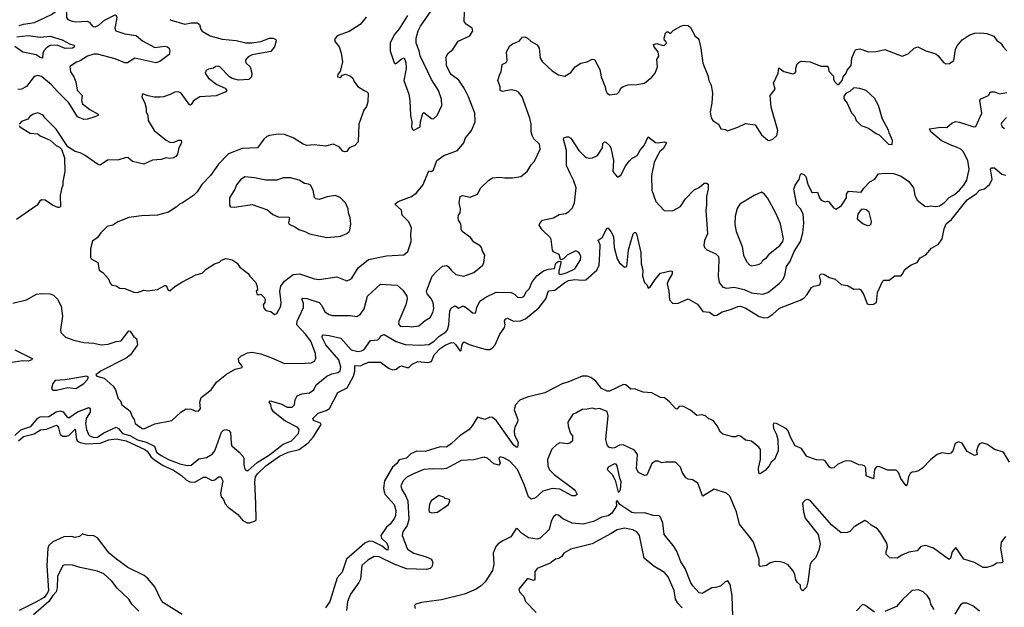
# Model space of a CAD drawing. Extents: x 1678759 to 1859541, y 384609 to 522867.
# Tile 394 of 466: x 1787910 to 1795814, y 449490 to 454204. Entities that reach past the tile are written whole.
import ezdxf

# ---------------------------------------------------------------- set-up
doc = ezdxf.new("R2010")
doc.units = 0

msp = doc.modelspace()

# ---------------------------------------------------------------- linework, layer by layer
at = {"layer": '0CON20XD'}
for points in [[(1791023.9, 454236.1), (1790955, 454130), (1790915, 454083.3), (1790884, 454014), (1790882.9, 453955), (1790915, 453856.7), (1790925, 453850.8), (1790935, 453854.3), (1790975, 453889.2), (1790995, 453897.5), (1791009.7, 453859.7), (1791011.5, 453811.5), (1790994.4, 453715), (1791032.5, 453605), (1791040.8, 453555), (1791046, 453435), (1791058, 453385), (1791054.3, 453345), (1791063.9, 453323.9), (1791075, 453316.7), (1791125, 453343.8), (1791127.9, 453385), (1791146.1, 453453.9), (1791155, 453460), (1791215, 453412), (1791225, 453408), (1791235, 453412), (1791260, 453435), (1791298.6, 453515), (1791296.9, 453565), (1791272.9, 453635), (1791215, 453723.8), (1791124.4, 453915), (1791115.8, 453955), (1791091.4, 454015), (1791092.5, 454055), (1791109.2, 454115), (1791127.6, 454152.4), (1791255, 454336.7)], [(1787905, 454156.5), (1787941.5, 454168.5), (1788028.7, 454181.3), (1788165, 454245.3), (1788275, 454326), (1788283.3, 454305), (1788285, 454221.2), (1788296.4, 454206.4), (1788330.7, 454190.7), (1788355, 454185.8), (1788452.7, 454192.7), (1788468.8, 454185), (1788497.7, 454147.7), (1788515, 454145.7), (1788545, 454160), (1788590.5, 454199.5), (1788675, 454242.5), (1788685, 454236.2), (1788688.5, 454225), (1788682.1, 454175)], [(1790690.8, 454225), (1790644.3, 454165.7), (1790555, 454110), (1790457.5, 454075), (1790437.5, 454045), (1790443.3, 454025), (1790473.3, 453985), (1790489.2, 453935), (1790500, 453865), (1790481.7, 453788.3), (1790463.3, 453766.7), (1790460, 453745), (1790485, 453740), (1790501.7, 453758.3), (1790525, 453767.5), (1790565, 453750), (1790583.3, 453735), (1790595, 453707.5), (1790625, 453666.7), (1790675, 453636), (1790695, 453628), (1790706.7, 453615), (1790704, 453545), (1790695, 453507.5), (1790673.2, 453476.8), (1790632, 453365), (1790626.2, 453225), (1790600, 453195), (1790553.6, 453176.4), (1790535, 453146.7), (1790516.4, 453143.6), (1790505, 453148.8), (1790473.3, 453185), (1790425, 453204.2), (1790365, 453189.2), (1790275, 453200.8), (1790215, 453195.7), (1790185.4, 453205.4), (1790106.3, 453256.3), (1790035, 453282), (1789985, 453285.8), (1789915, 453273.8), (1789894.2, 453265.8), (1789868.8, 453245), (1789817.5, 453175), (1789695, 453170), (1789585, 453128), (1789506.3, 453043.7), (1789440.6, 452955), (1789370.7, 452880.7), (1789335, 452822.9), (1789305, 452792.9), (1789216.6, 452733.4), (1789193.8, 452725), (1789165, 452698.8), (1789105, 452660), (1789015, 452634.4), (1788888.8, 452631.2), (1788785, 452617.5), (1788698.3, 452581.7), (1788657.5, 452555), (1788612.5, 452545), (1788560, 452495), (1788535, 452457.5), (1788495, 452427.5), (1788477.5, 452365), (1788477.5, 452295), (1788482.5, 452285), (1788537.5, 452255), (1788548.8, 452195), (1788576, 452176), (1788622.5, 452125), (1788635, 452090), (1788650, 452075), (1788685, 452067.5), (1788715, 452048.8), (1788755, 452046.2), (1788825, 452017.5), (1788855, 452014), (1788905, 452033.8), (1788935, 452028.8), (1789015, 452038.8), (1789075, 452071.2), (1789085, 452071.2), (1789101.2, 452035), (1789115, 452028.8), (1789155, 452063.8), (1789211.9, 452098.1), (1789325, 452156.2), (1789375, 452171.2), (1789407.7, 452202.3), (1789472.5, 452245), (1789515, 452257.5), (1789530, 452275), (1789565, 452286.7), (1789616.4, 452276.4), (1789655, 452250), (1789678.3, 452218.3), (1789745, 452166.7), (1789757.5, 452145), (1789806.1, 452096.1), (1789817, 452063), (1789817.5, 452035), (1789807.5, 452025), (1789812.5, 452005), (1789825, 451997.5), (1789845, 452002.5), (1789872.5, 451975), (1789879.3, 451959.3), (1789876.7, 451935), (1789863.3, 451915), (1789869.3, 451889.3), (1789885, 451870), (1789925, 451863.8), (1789955, 451837.5), (1789975, 451846.7), (1790005.4, 451904.6), (1790009.1, 451935), (1789998.9, 452025), (1790006.5, 452065), (1790035, 452107.1), (1790105, 452160.4), (1790155, 452165.4), (1790276.7, 452125), (1790315, 452118.8), (1790455, 452140), (1790535, 452110), (1790561.3, 452118.7), (1790575, 452130.8), (1790627, 452213), (1790710.8, 452279.1), (1790855, 452309.2), (1790993.8, 452316.2), (1791026.7, 452345), (1791052, 452425), (1791050, 452485), (1791056, 452535), (1791035, 452581.2), (1790981.2, 452635), (1790973.8, 452675), (1790922.5, 452725), (1790947.5, 452745), (1791053.8, 452785), (1791095.8, 452815), (1791145, 452876.2), (1791195, 452990), (1791215, 452986.2), (1791230.9, 452999.1), (1791257.5, 453075), (1791315.8, 453114.2), (1791423.3, 453155), (1791475.5, 453214.5), (1791488, 453255), (1791505, 453273.8), (1791536, 453315), (1791567, 453383), (1791564.2, 453454.2), (1791512.5, 453585), (1791477.5, 453655), (1791435, 453717.8), (1791374.8, 453764.8), (1791358.8, 453785), (1791336.9, 453836.9), (1791334.6, 453905.4), (1791350, 453935), (1791386, 453965), (1791429.4, 454030.6), (1791523.3, 454075), (1791547.5, 454115), (1791541.2, 454135), (1791495, 454166.9), (1791478, 454188), (1791480, 454265)], [(1789116.7, 454205), (1789125, 454198.8), (1789235, 454168.5), (1789285, 454178.5), (1789337.4, 454177.4), (1789351.9, 454165), (1789363.3, 454125), (1789375, 454111.9), (1789440, 454075), (1789535, 454046.8), (1789646.7, 454036.7), (1789725, 454018.2), (1789773.1, 454016.9), (1789845, 454027.9), (1789914.2, 454054.2), (1789945.7, 454055.7), (1789965.9, 454045.9), (1789968.8, 454035), (1789954.2, 453985.8), (1789925, 453947.5), (1789775, 453922.7), (1789743.9, 453906.1), (1789726, 453885), (1789721.2, 453875), (1789726.4, 453856.4), (1789760, 453825), (1789774.2, 453775), (1789770, 453745), (1789750, 453725), (1789667.3, 453717.3), (1789615, 453731.4), (1789593.8, 453745), (1789517.5, 453825), (1789505, 453830), (1789485, 453827.5), (1789465.8, 453814.2), (1789424.3, 453805.7), (1789406.7, 453795), (1789400, 453775), (1789425, 453733.8), (1789492.6, 453682.6), (1789560, 453655), (1789573.3, 453635), (1789565.6, 453624.4), (1789486.2, 453593.8), (1789355, 453585.7), (1789305, 453552.5), (1789285, 453522.5), (1789275, 453517.5), (1789206.2, 453615), (1789185, 453626.2), (1789155, 453622), (1789117.6, 453602.4), (1789065, 453585.5), (1789036.7, 453583.3), (1788993, 453583), (1788941.7, 453591.7), (1788895, 453610), (1788890, 453585), (1788913.3, 453535), (1788923.8, 453495), (1788923.8, 453465), (1788938, 453435), (1788940, 453395), (1788989.2, 453315), (1789085, 453236), (1789115, 453222), (1789145, 453218.8), (1789185, 453237.5), (1789206.4, 453236.4), (1789208.8, 453215), (1789188, 453175), (1789175.8, 453124.2), (1789163.3, 453105), (1789145, 453094.2), (1789115, 453090), (1789085, 453096.7), (1789045, 453082.5), (1788975, 453075.8), (1788905, 453044.3), (1788816.1, 453066.1), (1788777, 453097), (1788756.4, 453096.4), (1788705, 453080), (1788615, 453076.7), (1788555, 453036.2), (1788535, 453044.2), (1788436, 453115), (1788395, 453135.7), (1788355.8, 453145.8), (1788296.7, 453185), (1788203.8, 453325)], [(1787855, 451928.2), (1787965, 451955.6), (1788045, 452000.6), (1788085, 452006.5), (1788155, 452005.7), (1788181.2, 451995), (1788212.7, 451962.7), (1788241.4, 451905), (1788253.8, 451826.2), (1788236.7, 451715), (1788240, 451695), (1788277.3, 451657.3), (1788345, 451632.9), (1788425.8, 451614.2), (1788505, 451607.5), (1788565, 451594.4), (1788619.8, 451600.2), (1788685, 451622), (1788723.6, 451626.4), (1788785, 451707.5), (1788796.2, 451705), (1788825, 451660), (1788847.3, 451647.3), (1788854.2, 451595), (1788800, 451515), (1788765, 451489.4), (1788563, 451387), (1788520, 451355), (1788530, 451345), (1788586.6, 451326.6), (1788659.4, 451265), (1788678.1, 451235), (1788700.8, 451165), (1788718, 451145), (1788730.8, 451115), (1788793.1, 451065), (1788815.7, 451015), (1788830, 450995), (1788835.7, 450965), (1788893.4, 450923.4), (1788905, 450921.4), (1788995, 450962.3), (1789131.7, 450988.3), (1789204.2, 451055.8), (1789245, 451082), (1789285, 451078.8), (1789325, 451064), (1789347.5, 451065), (1789360, 451085), (1789355.6, 451135), (1789367.6, 451172.4), (1789448, 451235), (1789490.8, 451295), (1789570.2, 451359.8), (1789639.7, 451400.3), (1789696.4, 451413.6), (1789696.7, 451425), (1789669.7, 451459.7), (1789666, 451485), (1789686.2, 451505), (1789738.7, 451531.3), (1789775, 451536.5), (1789845, 451522), (1789925, 451494.6), (1790035, 451446.2), (1790205, 451446.9), (1790249.4, 451450.6), (1790275.4, 451464.6), (1790286.5, 451485), (1790285.4, 451525), (1790248.1, 451625), (1790205, 451682.1), (1790135.9, 451755.9), (1790137.5, 451785), (1790187.1, 451895), (1790187.8, 451927.8), (1790174.2, 451965), (1790179.5, 451970.5), (1790215, 451967.7), (1790313.6, 451933.6), (1790335, 451911.2), (1790358.7, 451858.7), (1790395, 451837.8), (1790421.7, 451831.7), (1790565, 451829.6), (1790615, 451823.3), (1790645, 451841.9), (1790675.8, 451884.2), (1790702.5, 451985), (1790805, 452082.5), (1790940, 452075), (1790985, 452033.3), (1791016.9, 451985), (1791021.1, 451965), (1791008.9, 451915), (1790952.7, 451785), (1790950.6, 451765), (1790965, 451746), (1790981.2, 451741.2), (1791025, 451743.8), (1791055, 451738.5), (1791115, 451748), (1791165, 451790.8), (1791203.8, 451815), (1791227.1, 451855), (1791234.2, 451885.8), (1791229.2, 451935), (1791210.7, 451970.7), (1791181.4, 452005), (1791174.3, 452025), (1791220.8, 452145), (1791255, 452182.9), (1791305, 452226), (1791335, 452230.8), (1791348.6, 452225), (1791373.2, 452193.2), (1791410.3, 452160.3), (1791476.4, 452146.4), (1791556.7, 452175), (1791626.7, 452235), (1791636.7, 452255), (1791644, 452315), (1791625, 452347.5), (1791618, 452375), (1791605, 452390), (1791555, 452418.8), (1791530, 452455), (1791462.5, 452505), (1791453.6, 452523.6), (1791453.6, 452543.6), (1791452, 452565), (1791432.5, 452595), (1791428.8, 452615), (1791432, 452635), (1791446.2, 452655), (1791448, 452685), (1791438, 452735), (1791446.2, 452785), (1791465, 452794.3), (1791525, 452780), (1791585, 452803.8), (1791611.2, 452855), (1791675, 452916.2), (1791705, 452936.2), (1791765, 452940.8), (1791805, 452934), (1791865, 452934), (1791932.5, 452945), (1791983.3, 452985), (1792015, 453040), (1792041.2, 453068.8), (1792089.2, 453165), (1792082.5, 453205), (1792038.3, 453248.3), (1792022.7, 453275), (1792015.3, 453305), (1792015.4, 453365), (1792004, 453414), (1791944.6, 453585), (1791915, 453623.3), (1791895, 453632.5), (1791855, 453640), (1791785, 453626.7), (1791767.5, 453635), (1791766.1, 453666.1), (1791748.8, 453715), (1791765, 453767.5), (1791774.1, 453785.9), (1791784, 453845), (1791815, 453861.2), (1791824, 453875), (1791817.8, 453945), (1791845, 453993.3), (1791865, 454010), (1791919.7, 454030.3), (1791945, 454062.5), (1791963.9, 454066.1), (1791985, 454056), (1792015, 454028.8), (1792063.2, 454003.2), (1792079.2, 453975), (1792089.2, 453895), (1792105.5, 453865.5), (1792185, 453792.9), (1792235, 453762.5), (1792285, 453750), (1792335, 453780), (1792368.8, 453825), (1792415, 453856.2), (1792465, 453866.7), (1792505, 453886.7), (1792523.6, 453883.6), (1792566.9, 453805), (1792576.9, 453745), (1792610, 453665), (1792615.7, 453635), (1792625.5, 453615.5), (1792645, 453600), (1792705, 453608.9), (1792721.9, 453625), (1792736.6, 453653.4), (1792755, 453668.6), (1792795, 453680), (1792865, 453682.5), (1792924.3, 453695.7), (1792985, 453743.3), (1793010, 453775), (1793030, 453825), (1793024, 453885), (1793039.3, 453910.7), (1793036, 453945), (1793003.8, 453985), (1792997.5, 454005), (1793025, 454013.8), (1793075, 453996.7), (1793085, 454000), (1793102.5, 454015), (1793100, 454025), (1793086.4, 454036.4), (1793083.3, 454055), (1793093.8, 454095), (1793105, 454107.5), (1793115, 454107.5), (1793135, 454092.5), (1793155, 454117.5), (1793218.3, 454151.7), (1793245, 454160), (1793275, 454157.5), (1793295, 454140), (1793332.7, 454072.7), (1793355, 454056.7), (1793361.2, 454045), (1793378.6, 453975), (1793394.2, 453855), (1793434.3, 453755), (1793440.8, 453715), (1793459.7, 453679.7), (1793470.8, 453615), (1793465.8, 453534.2), (1793452.5, 453465), (1793460, 453415), (1793474.1, 453394.1), (1793522.7, 453362.7), (1793537, 453327), (1793575, 453322.5), (1793592.3, 453312.3), (1793675, 453340.8), (1793735, 453370.8), (1793815, 453361.2), (1793865, 453281.2), (1793915, 453236.7), (1793930, 453235), (1793955, 453246.2), (1793988.6, 453275), (1793995.6, 453315), (1793942.1, 453502.1), (1793933.3, 453595), (1793973.3, 453645), (1793961.2, 453695), (1793999.2, 453775), (1794003.9, 453816.1), (1794045, 453788), (1794115, 453768.8), (1794132.5, 453775), (1794140, 453785), (1794141.2, 453815), (1794151.7, 453848.3), (1794166.2, 453863.8), (1794185, 453870), (1794255, 453866.7), (1794340.7, 453830.7), (1794391.7, 453831.7), (1794400, 453825), (1794405, 453790), (1794441.7, 453751.7), (1794443.3, 453725), (1794453.3, 453705), (1794475, 453682.5), (1794485, 453682.5), (1794513.3, 453715), (1794520, 453745), (1794543.3, 453775), (1794551.7, 453798.3), (1794583.9, 453836.1), (1794591.2, 453895), (1794613.3, 453955), (1794625, 453965.8), (1794655, 453968.6), (1794725, 453946.2), (1794785, 453948.1), (1794855, 453964.2), (1794995, 453910), (1795041.2, 453928.8), (1795091.2, 453975), (1795120, 453985), (1795185, 453952.5), (1795265, 453930), (1795284, 453915), (1795325, 453860), (1795345, 453850), (1795375, 453851.2), (1795408, 453875), (1795421.4, 453965), (1795435.7, 453995), (1795475, 454040.8), (1795531.7, 454078.3), (1795573.8, 454096.2), (1795625, 454099.4), (1795675, 454092.5), (1795730.5, 454070.5), (1795755, 454036.7), (1795785.9, 454015.9), (1795803.8, 453985), (1795833, 453953)], [(1788682.1, 454175), (1788672.7, 454135), (1788682.5, 454115), (1788755, 454090.3), (1788845, 454077.1), (1788894.6, 454034.6), (1788995, 453980.9), (1789075, 453990), (1789095, 453986.7), (1789108.6, 453975), (1789116.2, 453955), (1789110, 453925), (1789035, 453867.5), (1789003, 453857), (1788835, 453896.2), (1788775, 453856.9), (1788755, 453856.5), (1788675, 453888.8), (1788535, 453925.9), (1788505, 453926.6), (1788455, 453911.5), (1788395, 453873.6), (1788365, 453863.3), (1788313, 453827), (1788318.6, 453785), (1788344.6, 453744.6), (1788360, 453705), (1788372.2, 453637.8), (1788412.5, 453595), (1788404.7, 453555), (1788415, 453528.9), (1788472.4, 453482.4), (1788540, 453445), (1788540, 453435), (1788514, 453425), (1788455, 453405.5), (1788425, 453403.3), (1788375, 453425.6), (1788305, 453537.1), (1788209.4, 453629.4), (1788165, 453680.7), (1788085, 453747.5), (1788055, 453755.4), (1788025, 453747.8), (1787965, 453668.2), (1787925, 453646.7), (1787895, 453644.3)], [(1787886.6, 454066.6), (1787977.6, 454077.6), (1788075, 454063.2), (1788155, 454071.2), (1788251.2, 454041.2), (1788310.6, 454010.6), (1788345, 454000), (1788350, 453995), (1788347.1, 453982.9), (1788332.5, 453975), (1788275, 453972.4), (1788210.3, 454000.2), (1788155, 453995.8), (1788125, 453977.8), (1788103.1, 453955), (1788095.8, 453935), (1788093.8, 453896.2), (1788075, 453900.5), (1788042.2, 453922.2), (1787935, 453943.1), (1787869.8, 453989.8)], [(1794915, 453203.3), (1794915.8, 453235), (1794888.6, 453295), (1794885, 453317.5), (1794835.4, 453405.4), (1794804, 453514), (1794773.1, 453575), (1794705, 453635.6), (1794655, 453652.5), (1794605, 453656), (1794575, 453628.8), (1794545, 453613.3), (1794525, 453590), (1794525, 453570), (1794552.7, 453532.7), (1794587.7, 453457.7), (1794615, 453427.5), (1794625, 453393.8), (1794665, 453356), (1794725, 453334), (1794785, 453291.2), (1794810.5, 453280.5), (1794883.3, 453205), (1794915, 453203.3)], [(1795429.5, 453180.5), (1795378.7, 453198.7), (1795306.9, 453235), (1795225, 453303.3), (1795213.1, 453326.9), (1795305, 453342.5), (1795352.3, 453337.7), (1795395, 453376.2), (1795425, 453385.6), (1795455, 453381.9), (1795570, 453345), (1795585, 453347.5), (1795634.5, 453455), (1795616.2, 453555), (1795625, 453568), (1795687.5, 453595), (1795704, 453626), (1795735, 453625.7), (1795775, 453610), (1795835, 453620)], [(1788203.8, 453325), (1788111.2, 453415), (1788097, 453437), (1788055, 453455.8), (1788016.7, 453445), (1787991.7, 453428.3), (1787974.2, 453405.8), (1787925, 453388), (1787906.7, 453365)], [(1795830.9, 453419.1), (1795795, 453378.8), (1795790, 453365), (1795798, 453345), (1795815, 453330)], [(1787906.7, 453355), (1787910, 453345), (1787994.1, 453294.1), (1788055, 453288), (1788075, 453271.2), (1788155, 453236), (1788203.3, 453195), (1788230.5, 453180.5), (1788244.2, 453164.2), (1788270, 453095), (1788272.9, 452985), (1788257.1, 452905), (1788257.1, 452875), (1788244.5, 452845.5), (1788235.8, 452794.2), (1788236.5, 452703.5), (1788225, 452695.8), (1788215, 452697.1), (1788173.3, 452715), (1788115, 452756.2), (1788085, 452757.5), (1788068.8, 452745), (1788050, 452715), (1787885, 452601.5)], [(1787871.2, 450868.8), (1787917.6, 450912.4), (1787998.6, 450941.4), (1788054.3, 451005.7), (1788075, 451018.8), (1788145, 451021.1), (1788202.5, 451057.5), (1788235, 451067.1), (1788258.7, 451058.7), (1788287.8, 451017.8), (1788305, 451009.5), (1788373.2, 451056.8), (1788465, 451092.2), (1788475, 451083.8), (1788476.2, 451053.8), (1788443.3, 451005), (1788438.5, 450965), (1788445.6, 450915), (1788462.6, 450875), (1788473.1, 450865), (1788505, 450852.8), (1788535, 450854.1), (1788585, 450888.3), (1788685, 450933.8), (1788703.6, 450923.6), (1788736.4, 450885), (1788795, 450868.6), (1788855, 450832.5), (1788925, 450813.1), (1788993.2, 450783.2), (1789008.8, 450735), (1789045, 450706.2), (1789105, 450675.2), (1789195, 450640), (1789255, 450626.5), (1789285, 450629.6), (1789348.9, 450681.1), (1789408.7, 450691.3), (1789455, 450719.1), (1789475.3, 450745), (1789530.4, 450895), (1789545, 450910), (1789565, 450915.5), (1789587.5, 450907.5), (1789602.3, 450892.3), (1789606.4, 450805), (1789613.6, 450785), (1789672.9, 450735), (1789700.8, 450700.8), (1789708.2, 450685), (1789708.9, 450635), (1789718.3, 450598.3), (1789727.1, 450587.1), (1789745, 450586.5), (1789815, 450652.1), (1789915, 450713.3), (1790025, 450797.9), (1790091.2, 450825), (1790147.1, 450885), (1790153.1, 450915), (1790141.7, 450931.7), (1790038.9, 450985), (1789948.2, 451058.2), (1789930, 451085), (1789925.9, 451115.9), (1789913.8, 451135), (1789920, 451145), (1790005, 451121.9), (1790055.7, 451094.3), (1790097.5, 451095), (1790115.8, 451114.2), (1790122, 451155), (1790136.7, 451185), (1790175, 451203.1), (1790235, 451210), (1790270, 451235), (1790288.6, 451275), (1790375, 451344.5), (1790415, 451362.7), (1790465.4, 451374.6), (1790483.5, 451386.5), (1790487.8, 451415), (1790471.5, 451475), (1790367.1, 451595), (1790337.1, 451655), (1790336.7, 451665), (1790345, 451674.4), (1790395, 451671.2), (1790488.1, 451648.1), (1790571.5, 451555), (1790625, 451541.5), (1790655, 451546.5), (1790675, 451557.3), (1790725, 451630), (1790784.1, 451635.9), (1790798.3, 451648.3), (1790815, 451671.4), (1790835, 451676.9), (1790931.9, 451621.9), (1791005, 451596.8), (1791125, 451592.4), (1791195, 451598.9), (1791237.6, 451625), (1791275, 451662.8), (1791331, 451699), (1791343.4, 451715), (1791353.7, 451755), (1791362.9, 451867.1), (1791375, 451892), (1791405, 451907.5), (1791435, 451890.6), (1791465, 451906), (1791475, 451904.2), (1791505, 451887.5), (1791545, 451852), (1791565, 451850), (1791572.3, 451857.7), (1791579.4, 451895), (1791604.7, 451945.3), (1791652.4, 451977.6), (1791735, 452017.1), (1791854.4, 452014.4), (1791882.3, 452002.3), (1791905, 451976.7), (1791935, 451973.8), (1791955.7, 451984.3), (1791977.7, 452022.3), (1792002.6, 452047.4), (1792021.4, 452095), (1792062.3, 452147.7), (1792115, 452188.6), (1792155, 452202.9), (1792202.2, 452207.8), (1792215, 452250), (1792236.7, 452266.7), (1792253.3, 452263.3), (1792254.1, 452254.1), (1792237.1, 452185), (1792238.8, 452165), (1792255, 452160.5), (1792305.8, 452175), (1792365.7, 452205), (1792412.3, 452277.7), (1792413.8, 452305), (1792406, 452325), (1792395, 452338.8), (1792375, 452348.8), (1792305, 452313.8), (1792275, 452284), (1792255, 452276.7), (1792250.5, 452280.5), (1792239.2, 452319.2), (1792195, 452342.5), (1792187.5, 452355), (1792175, 452440), (1792168, 452455), (1792105, 452517.1), (1792081.2, 452555), (1792087.3, 452572.7), (1792106.2, 452595), (1792195, 452614.5), (1792240.4, 452639.6), (1792295, 452650), (1792318.8, 452665), (1792346.2, 452695), (1792362.5, 452735), (1792376.9, 452855), (1792356.2, 452916.2), (1792329.5, 452969.5), (1792299.2, 453035), (1792299.5, 453155), (1792276.2, 453245), (1792277.5, 453255), (1792303, 453263), (1792315, 453263.3), (1792335, 453252.5), (1792399.2, 453155), (1792445, 453108), (1792457.5, 453097.5), (1792482.7, 453092.7), (1792507.5, 453095), (1792548.8, 453115), (1792588, 453175), (1792590, 453210), (1792605, 453223.3), (1792615, 453220), (1792643.8, 453195), (1792655.6, 453175.6), (1792675.7, 453075), (1792672.5, 452985), (1792705, 452942.5), (1792715, 452942.5), (1792735, 452956.7), (1792775, 453033.8), (1792805, 453071.2), (1792825, 453090), (1792866.4, 453113.6), (1792892, 453158), (1792922.2, 453195), (1792955, 453263.8), (1793015, 453218.1), (1793035, 453214.5), (1793085, 453222.9), (1793102, 453215), (1793075, 453168.6), (1793048, 453145), (1793025, 453104), (1793002.2, 453057.8), (1792980.6, 452955), (1792985.3, 452835.3), (1793016.7, 452745), (1793082.3, 452672.3), (1793149.2, 452670.8), (1793214.2, 452705.8), (1793255, 452766.7), (1793325, 452837.5), (1793365, 452858.6), (1793405, 452892.9), (1793423.1, 452893.1), (1793436, 452885), (1793435.6, 452845), (1793422.5, 452785), (1793424.2, 452715.8), (1793417.8, 452675), (1793431.4, 452485), (1793406.6, 452433.4), (1793402.5, 452395), (1793407.5, 452375), (1793425, 452357.5), (1793498.8, 452325), (1793518.6, 452305), (1793523.1, 452275), (1793515.6, 452145), (1793524.5, 452094.5), (1793555, 452057.5), (1793585, 452050.8), (1793645, 452056.7), (1793725, 452040), (1793785, 452011.8), (1793875, 452000.6), (1793915, 452015.6), (1793949.1, 452040.9), (1794009.7, 452090.3), (1794038.1, 452121.9), (1794052.7, 452155), (1794065.4, 452224.6), (1794094.6, 452265.4), (1794126.6, 452343.4), (1794178.5, 452425), (1794196.9, 452495), (1794203.3, 452575), (1794199.2, 452645), (1794178, 452685), (1794148.9, 452718.9), (1794124.2, 452845), (1794135, 452876.7), (1794167.9, 452922.1), (1794177.5, 452965), (1794185, 452968.8), (1794205, 452962), (1794222, 452945), (1794236, 452885), (1794265, 452822.5), (1794275, 452817.5), (1794315, 452818.8), (1794330, 452775), (1794343.3, 452755), (1794375, 452743.3), (1794395, 452747.5), (1794405, 452742.5), (1794443.3, 452695), (1794465, 452682.5), (1794507.3, 452712.7), (1794546.2, 452775), (1794548, 452805), (1794563, 452827), (1794665, 452820), (1794687, 452853), (1794735, 452903.3), (1794773.3, 452925), (1794805, 452966.2), (1794855, 452972), (1794925, 452970), (1794985, 452947.1), (1795048, 452905), (1795085.8, 452855), (1795096.9, 452795), (1795115.5, 452755.5), (1795175, 452708.8), (1795195, 452704), (1795225, 452710), (1795265, 452705.7), (1795295, 452710.6), (1795334.2, 452735.8), (1795372.3, 452777.7), (1795415, 452802), (1795453.1, 452835), (1795490.3, 452875), (1795512.6, 452915), (1795531.8, 453005), (1795522.3, 453075), (1795485, 453146.4), (1795465, 453163.9), (1795429.5, 453180.5)], [(1792797.7, 452357.7), (1792834.5, 452485.5), (1792845, 452496), (1792855, 452496.2), (1792862.5, 452485), (1792897.1, 452335), (1792899.6, 452245), (1792912.3, 452195), (1792908.2, 452145), (1792926.1, 452096.1), (1792946.7, 452075), (1792955, 452050), (1792975, 452063.3), (1793010.2, 452119.8), (1793055, 452170), (1793135, 452189.2), (1793148.8, 452185), (1793147.1, 452165), (1793116.9, 452115), (1793106.7, 452083.3), (1793121.8, 452025), (1793126.7, 451955), (1793150.7, 451930.7), (1793165, 451925.6), (1793195, 451929.4), (1793275, 451964.4), (1793350.4, 451920.4), (1793395, 451862.7), (1793448.1, 451858.1), (1793485, 451830.8), (1793505, 451834), (1793549, 451861), (1793615, 451877.5), (1793675, 451903.1), (1793695, 451905.2), (1793738.1, 451888.1), (1793845, 451821.9), (1793885, 451812.9), (1793915, 451815.4), (1793955, 451840), (1794009.6, 451890.4), (1794175, 451952.6), (1794208, 451972), (1794231.7, 451998.3), (1794265, 452054.2), (1794285, 452065.7), (1794325.8, 452074.2), (1794335, 452082.5), (1794340, 452105), (1794330.5, 452149.5), (1794335, 452160), (1794345, 452164), (1794365, 452161.2), (1794410, 452135), (1794455, 452121.2), (1794505, 452078.8), (1794555, 452072), (1794605, 452041.2), (1794645, 452043.3), (1794658.3, 452038.3), (1794686.8, 451996.8), (1794713.3, 451925), (1794735, 451918), (1794765, 451922), (1794788.8, 451935), (1794796, 452015), (1794835, 452102.5), (1794847, 452113), (1794890, 452115), (1794935, 452147.5), (1794985, 452147.5), (1794997.5, 452165), (1795015, 452200), (1795065, 452236.7), (1795113.3, 452255), (1795137.3, 452292.7), (1795183.1, 452316.9), (1795229.7, 452370.3), (1795285, 452403.1), (1795315.5, 452445), (1795331.1, 452525), (1795347.8, 452565), (1795389.4, 452600.6), (1795515, 452758.2), (1795590.5, 452809.5), (1795616, 452835), (1795654.4, 452845.6), (1795696.7, 452885), (1795715.6, 452925), (1795704.4, 453005), (1795710, 453015), (1795735, 453014.2), (1795795, 452963.1), (1795825, 452955.7)], [(1790376.4, 452456.4), (1790465, 452463.8), (1790485, 452466.2), (1790535, 452488.8), (1790555.9, 452504.1), (1790560, 452515), (1790569.2, 452565), (1790564, 452615), (1790549.2, 452655), (1790545.7, 452685.7), (1790524.1, 452734.1), (1790486.2, 452775), (1790445, 452793.1), (1790377.7, 452782.3), (1790315, 452760), (1790286.1, 452766.1), (1790276.1, 452776.1), (1790265.9, 452835.9), (1790243.8, 452875), (1790227.5, 452885), (1790195, 452890), (1790153.3, 452915), (1790085, 452934.2), (1790055, 452936), (1790025, 452935.8), (1789975, 452917.5), (1789885, 452915.6), (1789795, 452935.5), (1789717.3, 452942.7), (1789682, 452918), (1789650.6, 452879.4), (1789637.5, 452845), (1789594.3, 452775), (1789593.8, 452715), (1789601.7, 452701.7), (1789635, 452698.8), (1789775, 452720), (1789897.9, 452677.9), (1789941.5, 452641.5), (1789983.4, 452623.4), (1790070.7, 452620.7), (1790076.2, 452615), (1790067.5, 452575), (1790073.2, 452563.2), (1790125, 452540), (1790150.9, 452520.9), (1790200, 452505), (1790235, 452486), (1790376.4, 452456.4)], [(1793785, 452228.8), (1793815, 452233.8), (1793845, 452241.2), (1793865, 452253.8), (1793876.7, 452275), (1793905, 452294), (1793932.3, 452327.7), (1794015, 452394.4), (1794036.8, 452423.2), (1794041.1, 452445), (1794017.5, 452565), (1793980.6, 452650.6), (1793912.9, 452775), (1793887.2, 452807.2), (1793865, 452820), (1793805, 452794.3), (1793692, 452725), (1793670.3, 452689.7), (1793653.2, 452626.8), (1793651.3, 452561.3), (1793662.2, 452505), (1793708.5, 452385), (1793721.4, 452315), (1793743.8, 452265), (1793768.3, 452238.3), (1793785, 452228.8)], [(1794715, 452552.2), (1794735, 452554.2), (1794744, 452565), (1794746.7, 452585), (1794729.3, 452659.3), (1794705, 452677.5), (1794685, 452684), (1794665, 452681.2), (1794637.4, 452642.6), (1794633.1, 452605), (1794682, 452565), (1794715, 452552.2)], [(1787900.9, 450825), (1787940.3, 450859.7), (1788025, 450881.3), (1788077, 450913), (1788125, 450918.8), (1788205, 450951.2), (1788219.7, 450939.7), (1788234.7, 450875), (1788255, 450863.3), (1788285, 450861.6), (1788305, 450868.9), (1788355, 450917.8), (1788364.5, 450835), (1788375, 450821.6), (1788395, 450812.5), (1788445, 450801.4), (1788555, 450807.5), (1788625, 450833.9), (1788685, 450841.9), (1788764.6, 450824.6), (1788915.1, 450755.1), (1788932.2, 450742.2), (1788964.3, 450695), (1788989.3, 450675), (1789055, 450630.8), (1789145, 450589.2), (1789208.3, 450548.3), (1789245, 450511.3), (1789275, 450495.7), (1789315, 450492.3), (1789385, 450534.6), (1789405, 450532.5), (1789455, 450507.8), (1789475, 450512.9), (1789505, 450535.7), (1789525, 450536), (1789539.6, 450505), (1789521.6, 450405), (1789526.7, 450375), (1789545.5, 450355), (1789560.2, 450320.2), (1789582.4, 450292.4), (1789661.2, 450235), (1789700, 450185), (1789735, 450166.2), (1789755, 450166), (1789795, 450180.6), (1789808.1, 450191.9), (1789806.5, 450323.5), (1789797, 450495), (1789803.9, 450535), (1789819.1, 450560.9), (1789885.9, 450624.1), (1789995, 450701.2), (1790065, 450733.1), (1790153.1, 450756.9), (1790225, 450808.2), (1790265, 450854.6), (1790330, 450955), (1790325, 450967.5), (1790269.2, 450989.2), (1790264, 451005), (1790305, 451046.8), (1790370.7, 451069.3), (1790395.5, 451084.5), (1790465, 451213.3), (1790539.1, 451250.9), (1790590, 451345), (1790599.8, 451385), (1790601.1, 451428.9), (1790645, 451428.1), (1790682.5, 451445), (1790713.8, 451456.2), (1790805, 451455.3), (1790875, 451405.9), (1790905, 451393.7), (1790931.2, 451398.8), (1790955, 451420), (1790975, 451427.8), (1791017, 451413), (1791035, 451412.9), (1791060, 451440), (1791105, 451462.1), (1791185, 451453.4), (1791215, 451461.1), (1791237.1, 451515), (1791285, 451567.1), (1791325, 451593.7), (1791375, 451614), (1791395, 451611.2), (1791409, 451599), (1791445, 451543.8), (1791455, 451552.5), (1791462.4, 451597.6), (1791475, 451620.6), (1791518.6, 451598.6), (1791605, 451571.7), (1791656.9, 451556.9), (1791685, 451557.7), (1791705, 451570), (1791726.2, 451595), (1791760.7, 451675), (1791801.5, 451735), (1791806.1, 451755), (1791801.3, 451785), (1791808.1, 451801.9), (1791825, 451807.9), (1791875, 451784), (1791928.8, 451788.8), (1791971.5, 451805), (1792078.6, 451891.4), (1792133.2, 451965), (1792155, 452027.5), (1792205, 452034.8), (1792284.7, 452095), (1792315, 452110.5), (1792365, 452119.3), (1792426.3, 452113.7), (1792455, 452117.6), (1792543.6, 452195), (1792562.9, 452235), (1792567.2, 452325), (1792568.5, 452398.5), (1792553.3, 452435), (1792585, 452456.2), (1792625, 452533.3), (1792635, 452530), (1792655, 452504.3), (1792676.7, 452465), (1792682.8, 452375), (1792706.9, 452285), (1792725, 452254.4), (1792765, 452218.9), (1792784.2, 452225), (1792797.7, 452357.7)], [(1787870, 451555), (1788008.8, 451485), (1788006.7, 451475), (1787977.5, 451465), (1787935, 451467.5), (1787829.8, 451450.2)], [(1788175, 451232), (1788205, 451232.9), (1788295, 451254.2), (1788360, 451245), (1788425, 451283.8), (1788455, 451317.5), (1788462.5, 451335), (1788445, 451343.3), (1788275, 451314.3), (1788195, 451310), (1788176, 451285), (1788163.8, 451245), (1788175, 451232)], [(1795854.5, 450655), (1795808.8, 450735), (1795735, 450756), (1795680, 450795), (1795635, 450807.8), (1795615, 450800.8), (1795602.9, 450785), (1795590, 450745), (1795596.7, 450715), (1795575, 450706.7), (1795515, 450740), (1795475, 450806.2), (1795447.3, 450817.3), (1795420.8, 450805), (1795401.9, 450745), (1795385, 450725.7), (1795365, 450721.1), (1795315, 450727.8), (1795275, 450715.4), (1795225, 450675.5), (1795156.7, 450605), (1795125, 450584.5), (1795097.6, 450577.6), (1795075, 450574.4), (1795058.2, 450561.8), (1795045.5, 450535), (1795035.4, 450474.6), (1795025, 450464.2), (1794983.7, 450523.6), (1794965, 450572), (1794945, 450589.4), (1794875, 450590), (1794815, 450617.1), (1794795, 450619.2), (1794785, 450614.2), (1794772.9, 450595), (1794765, 450520), (1794706, 450545), (1794703.1, 450605), (1794695, 450620.8), (1794675, 450630), (1794645, 450632.9), (1794585, 450662.5), (1794545, 450664.2), (1794525, 450658.9), (1794475, 450634.3), (1794445, 450608), (1794425, 450605.8), (1794410, 450615), (1794375.7, 450665), (1794365, 450671.1), (1794305, 450672.5), (1794229.1, 450699.1), (1794185, 450764), (1794136, 450786), (1794097.8, 450855), (1794079.6, 450905), (1794065, 450922.5), (1793985, 450965.5), (1793963, 450967), (1793957.5, 450955), (1793961.5, 450925), (1793984.4, 450875), (1793995.6, 450835), (1793999.2, 450745), (1793970, 450675), (1793941.2, 450655), (1793925.8, 450624.2), (1793895, 450586.7), (1793855, 450560), (1793843.8, 450565), (1793841.2, 450605), (1793855.7, 450674.3), (1793858, 450755), (1793844.4, 450774.4), (1793785, 450823.3), (1793735, 450830), (1793695, 450863.3), (1793678.3, 450868.3), (1793655, 450857.5), (1793635, 450856.7), (1793555, 450877.5), (1793534.4, 450894.4), (1793510, 450945), (1793477.6, 450987.6), (1793442.7, 451002.7), (1793416.1, 451026.1), (1793385, 451033.3), (1793345, 451027.5), (1793295, 451070), (1793233, 451103), (1793205, 451100), (1793185, 451080), (1793175, 451083.3), (1793127, 451137), (1793085, 451170), (1793055, 451174), (1792985, 451209.1), (1792915, 451215.6), (1792845, 451242), (1792815, 451240), (1792775, 451274.2), (1792757.1, 451277.1), (1792645, 451223.9), (1792625, 451224.7), (1792581.1, 451245), (1792535, 451302.5), (1792495, 451332.7), (1792465, 451342.9), (1792425, 451343.9), (1792310, 451295), (1792265, 451283.4), (1792125, 451209.2), (1791984.1, 451175.9), (1791925, 451151.1), (1791890.6, 451115), (1791878.6, 451075), (1791907.5, 450995), (1791905.8, 450975), (1791885.6, 450935), (1791878.9, 450905), (1791881.7, 450871.7), (1791910.6, 450815), (1791905, 450773.8), (1791895, 450774.2), (1791875, 450792.9), (1791738.5, 450985), (1791705, 451012.5), (1791685, 451015.7), (1791645, 450997.1), (1791585, 451014), (1791542.9, 450945), (1791515, 450912.9), (1791445, 450869.2), (1791377.5, 450805), (1791335, 450773.3), (1791285, 450777.3), (1791165, 450740.8), (1791098.6, 450741.4), (1791050.5, 450719.5), (1791015, 450685.6), (1790957.4, 450672.6), (1790937.4, 450642.6), (1790903.1, 450615), (1790839, 450505), (1790830.5, 450445), (1790834.5, 450415), (1790845, 450393.6), (1790916.1, 450315), (1790930.3, 450265), (1790926.5, 450225), (1790917.3, 450205), (1790885, 450155.4), (1790855, 450133.1), (1790808.6, 450065), (1790813.8, 450045), (1790855.9, 450005), (1790867.3, 449975), (1790865, 449949.2), (1790855, 449950), (1790820.3, 449980.3), (1790745, 450018.7), (1790715, 450021.3), (1790680, 450005), (1790534.6, 449875.4), (1790497.9, 449772.1), (1790459, 449725), (1790399.8, 449535), (1790365.9, 449485)], [(1795823.2, 450056.8), (1795788.8, 450011.2), (1795784.2, 449965), (1795801.2, 449855), (1795793.9, 449846.1), (1795755, 449843.8), (1795725, 449824), (1795675, 449810), (1795645, 449810), (1795575, 449848.6), (1795490, 449875), (1795425, 449970), (1795396, 449935), (1795382.5, 449885), (1795373, 449877), (1795365, 449876.7), (1795245, 449964.4), (1795185, 449986.2), (1795143.9, 449976.1), (1795115, 449943.3), (1795048.3, 449931.7), (1794991.8, 449908.2), (1794955, 449883.8), (1794895, 449887.5), (1794865.7, 449915.7), (1794864.4, 449935), (1794875.7, 449975), (1794870.6, 450005), (1794821.9, 450085), (1794795, 450118.6), (1794745, 450147.5), (1794715, 450176), (1794695, 450186.2), (1794607.5, 450135), (1794575, 450098.8), (1794555, 450090), (1794505, 450086.7), (1794428.8, 450148.8), (1794255, 450346), (1794235, 450353.8), (1794215, 450348.8), (1794193.8, 450325), (1794201.2, 450255), (1794216.2, 450205), (1794320, 450075), (1794334.4, 449995), (1794325, 449947.5), (1794300.9, 449889.1), (1794265.9, 449854.1), (1794256.2, 449835), (1794237.2, 449692.8), (1794225, 449652.5), (1794197, 449623), (1794185, 449630), (1794177.5, 449645), (1794178.3, 449668.3), (1794155, 449687.5), (1794140.3, 449710.3), (1794132, 449755), (1794115.5, 449785.5), (1794079.3, 449829.3), (1794046.5, 449846.5), (1794015, 449855.7), (1793974.2, 449855.8), (1793935, 449847.5), (1793905, 449824.3), (1793855, 449816.7), (1793846.7, 449825), (1793845.6, 449875), (1793800.9, 450010.9), (1793775, 450050.8), (1793687.2, 450157.2), (1793664.6, 450255), (1793610.3, 450380.3), (1793585, 450405.8), (1793485, 450436.2), (1793395, 450382.5), (1793390, 450385), (1793352.5, 450485), (1793311.7, 450511.7), (1793275, 450518.8), (1793258.3, 450528.3), (1793227.5, 450575), (1793214.4, 450614.4), (1793174.2, 450654.2), (1793095, 450654), (1793065, 450648), (1793035, 450662), (1793015, 450661.9), (1792985, 450643.8), (1792945, 450550), (1792925, 450547.8), (1792893.1, 450563.1), (1792874.3, 450575), (1792862.3, 450602.3), (1792868.8, 450715), (1792845, 450749.2), (1792755, 450792.4), (1792725, 450789.8), (1792685, 450769.3), (1792665, 450766.1), (1792638.6, 450775), (1792625, 450792.9), (1792615.3, 450835), (1792633.8, 451025), (1792625, 451060.8), (1792565, 451084.2), (1792535, 451078.8), (1792505, 451088), (1792465, 451078), (1792425, 451076.7), (1792375, 451046.7), (1792350.7, 451039.3), (1792311.2, 450975), (1792313.9, 450943.9), (1792331.2, 450885), (1792347.5, 450865), (1792347.5, 450825), (1792325, 450806.7), (1792305, 450800), (1792245, 450808.8), (1792222.5, 450795), (1792182.5, 450757.5), (1792147.1, 450675), (1792148.9, 450625), (1792162.6, 450592.6), (1792200.6, 450555), (1792358.1, 450438.1), (1792371.4, 450421.4), (1792386.1, 450393.9), (1792370, 450385), (1792345, 450384.2), (1792245, 450436.2), (1792185, 450444), (1792109.1, 450420.9), (1792051.7, 450368.3), (1792015, 450356), (1791994, 450375), (1791960.8, 450475), (1791906.8, 450595), (1791845, 450660.9), (1791795, 450689.4), (1791776, 450694), (1791765, 450693.3), (1791756.7, 450685), (1791766.2, 450645), (1791755, 450631.2), (1791715, 450640), (1791665, 450686.4), (1791637.2, 450692.8), (1791556.1, 450673.9), (1791455, 450668.2), (1791335, 450603.4), (1791295, 450596.9), (1791225, 450600.8), (1791154.7, 450595.3), (1791070.9, 450559.1), (1791017, 450533), (1790987, 450503), (1790970.5, 450465), (1790976.5, 450435), (1791007.3, 450387.3), (1791024.7, 450345), (1791032.9, 450195), (1791020.9, 450145), (1790985.6, 450095), (1790980.6, 450065), (1791022.5, 449955), (1791075, 449924.2), (1791173.8, 449895), (1791215, 449875.8), (1791225.9, 449845.9), (1791219.1, 449815), (1791205, 449801.1), (1791175, 449792.7), (1791015, 449799.1), (1790915.2, 449835.2), (1790795, 449893.3), (1790755, 449896), (1790705, 449868.9), (1790655.6, 449825), (1790645.8, 449715.8), (1790632.5, 449687.5), (1790565.4, 449594.6), (1790542.6, 449537.4), (1790534.6, 449464.6)], [(1792715, 450412.5), (1792725, 450417.5), (1792733.8, 450435), (1792738.1, 450495), (1792726.2, 450526.2), (1792705.8, 450625.8), (1792698, 450638), (1792685, 450641.2), (1792633.3, 450615), (1792626.7, 450595), (1792666.2, 450555), (1792690, 450510), (1792715, 450412.5)], [(1791215, 450246.7), (1791265, 450253.3), (1791352.5, 450315), (1791362.5, 450345), (1791360, 450355), (1791325, 450362.5), (1791315, 450372.5), (1791275, 450387.5), (1791212.5, 450345), (1791200, 450315), (1791193.3, 450275), (1791196.4, 450256.4), (1791215, 450246.7)], [(1793638.6, 449355), (1793630.9, 449495), (1793630.6, 449585), (1793612.3, 449672.3), (1793595, 449702.5), (1793572.5, 449695), (1793535, 449660), (1793495, 449648), (1793465, 449646.2), (1793388.3, 449601.7), (1793364, 449605), (1793312.2, 449662.2), (1793297.1, 449685), (1793250.9, 449800.9), (1793216.2, 449855), (1793185, 449940), (1793156.4, 449986.4), (1793083.8, 450073.8), (1793073.6, 450163.6), (1793055, 450212.5), (1793043.6, 450223.6), (1792995, 450225.7), (1792928.3, 450248.3), (1792855, 450245.5), (1792825, 450251.3), (1792728.8, 450315), (1792705, 450347.5), (1792698.8, 450335), (1792700, 450305), (1792664.6, 450245), (1792635, 450224.7), (1792582.5, 450212.5), (1792515, 450178.7), (1792433, 450157), (1792345, 450164.6), (1792270.5, 450200.5), (1792235, 450227.8), (1792215, 450230.8), (1792195, 450216.2), (1792175, 450181.2), (1792160, 450115), (1792086.7, 450043.3), (1792065, 450035.7), (1791995, 450048.1), (1791939.2, 450085), (1791905, 450120), (1791895, 450122), (1791853.8, 450055), (1791787.8, 450022.2), (1791752.1, 449997.9), (1791733, 449977), (1791712, 449925), (1791715.6, 449835), (1791704.3, 449785), (1791645.8, 449695), (1791616.1, 449663.9), (1791575, 449634.4), (1791480, 449595), (1791295, 449550.8), (1791135, 449528.8), (1791090, 449515), (1791080, 449505), (1791085, 449480)], [(1789215, 449432.1), (1789065, 449525.7), (1789046.2, 449546.2), (1788993.3, 449655), (1788935, 449724.2), (1788908.2, 449745), (1788778.9, 449808.9), (1788686.3, 449876.3), (1788627.1, 449925), (1788535, 450047.1), (1788505, 450062.5), (1788455, 450064.4), (1788427.5, 450075), (1788415, 450078.8), (1788391.2, 450058.8), (1788355, 450050), (1788325, 450057.5), (1788264.5, 450055.5), (1788175, 450014.6), (1788145, 449985.3), (1788135.5, 449964.5), (1788128, 449825), (1788140.7, 449625), (1788132.8, 449605), (1788105, 449569.6), (1788040.4, 449529.6), (1787904.6, 449465)], [(1793226.7, 449485), (1793192.9, 449522.9), (1793175.3, 449555), (1793162.5, 449625), (1793116.4, 449735), (1793085, 449767.8), (1792999.7, 449819.7), (1792924.1, 449884.1), (1792885.4, 450065), (1792865, 450094.2), (1792831.3, 450111.3), (1792765, 450123.3), (1792705, 450110), (1792658.2, 450081.8), (1792505, 449998.5), (1792333.3, 449955), (1792278.8, 449925), (1792262.5, 449897.5), (1792238.3, 449881.7), (1792210, 449875), (1792167, 449843), (1792065, 449802), (1792045.5, 449775), (1792045, 449710), (1792035, 449703.8), (1791995, 449718.6), (1791982.5, 449717.5), (1791916.7, 449635), (1791923.3, 449615), (1791956.7, 449575), (1791970, 449535), (1792055, 449446.7)], [(1788865, 449459.4), (1788810, 449515), (1788787.1, 449555), (1788692.3, 449642.3), (1788650.5, 449700.5), (1788585, 449756.9), (1788535, 449778.6), (1788395, 449807.8), (1788335, 449828.2), (1788275, 449830.5), (1788256.1, 449823.9), (1788213.5, 449736.5), (1788211.9, 449645), (1788201.6, 449615), (1788175, 449584.6), (1788144.9, 449535.1), (1788021.2, 449428.8)], [(1795250.9, 449470.9), (1795223.8, 449515), (1795215, 449552.5), (1795194.2, 449585), (1795162, 449615), (1795125, 449629.4), (1795074, 449625), (1794999.2, 449555), (1794948, 449495), (1794855, 449455.7)], [(1794771.2, 449451.2), (1794695, 449507.5), (1794675, 449512.5), (1794628.3, 449461.7)], [(1795615, 449459.4), (1795561.3, 449501.3), (1795511.9, 449521.9), (1795485, 449523.3), (1795461.3, 449508.7), (1795415.5, 449435)]]:
    msp.add_lwpolyline(points, dxfattribs=at)

doc.saveas('drawing.dxf')
